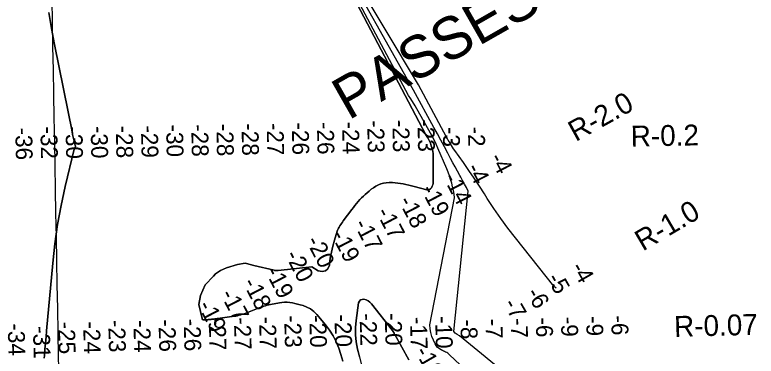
# Model space of a CAD drawing. Extents: x 3925854 to 3964121, y 224593 to 250589.
# Drawn here: x 3945668 to 3948617, y 243287 to 244643 of the extents above; entities that cross this region are included whole.
import ezdxf

# ---------------------------------------------------------------- set-up
doc = ezdxf.new("R2010")
doc.units = 0
for name, color, linetype in [('V-GRID-MAJR', 7, 'Continuous'), ('V-RIVR-IDEN', 7, 'Continuous'), ('V-RIVR-RANG', 7, 'Continuous'), ('V-RIVR-RANG-IDEN', 7, 'Continuous'), ('V-TOPO-DPTH', 7, 'Continuous'), ('V-TOPO-MINR', 7, 'Continuous')]:
    doc.layers.add(name, color=color, linetype=linetype)

msp = doc.modelspace()

# ---------------------------------------------------------------- linework, layer by layer
at = {"layer": 'V-GRID-MAJR'}
msp.add_spline([(3946078.266, 230317.988), (3945968.142, 236374.431), (3945857.954, 242434.345), (3945747.767, 248494.247), (3945747.704, 248497.728)], degree=3, dxfattribs=at)
at = {"layer": 'V-TOPO-DPTH'}
for points in [[(3946906.337, 244921.389), (3947303.285, 244166.807)], [(3947303.285, 244166.807), (3946906.337, 244921.389)], [(3947254.137, 244344.029), (3946945.176, 244892.828)], [(3945803.981, 244652.113), (3945814.513, 244588.567), (3945826.283, 244525.207), (3945897.123, 244172.582), (3945898.262, 244167.202), (3945899.474, 244161.839), (3945900.797, 244156.502), (3945902.194, 244151.183), (3945903.589, 244145.863), (3945904.908, 244140.525), (3945906.115, 244135.161), (3945907.246, 244129.779), (3945909.06, 244120.671), (3945909.178, 244119.033), (3945909.043, 244117.448), (3945907.763, 244114.49), (3945905.415, 244111.107), (3945904.972, 244110.198), (3945904.876, 244109.873), (3945869.032, 243960.534), (3945852.695, 243885.259), (3945838.57, 243809.62), (3945827.762, 243733.437), (3945819.164, 243656.89), (3945794.898, 243387.97), (3945792.696, 243363.495), (3945790.503, 243339.02), (3945788.323, 243314.544), (3945786.153, 243290.067), (3945785.196, 243279.25)], [(3945785.196, 243279.25), (3945786.153, 243290.067), (3945788.323, 243314.544), (3945790.503, 243339.02), (3945792.696, 243363.495), (3945794.898, 243387.97), (3945819.164, 243656.89), (3945827.762, 243733.437), (3945838.57, 243809.62), (3945852.695, 243885.259), (3945869.032, 243960.534), (3945904.876, 244109.873), (3945904.972, 244110.198), (3945905.415, 244111.107), (3945907.763, 244114.49), (3945909.043, 244117.448), (3945909.178, 244119.033), (3945909.06, 244120.671), (3945907.246, 244129.779), (3945906.115, 244135.161), (3945904.908, 244140.525), (3945903.589, 244145.863), (3945902.194, 244151.183), (3945900.797, 244156.502), (3945899.474, 244161.839), (3945898.262, 244167.202), (3945897.123, 244172.582), (3945826.283, 244525.207), (3945814.513, 244588.567), (3945803.981, 244652.113)], [(3948058.61, 242859.45), (3947437.472, 243367.637), (3947427.5, 243372.268), (3947419.947, 243378.228), (3947414.545, 243385.235), (3947471.437, 243942.435), (3947464.279, 243956.552), (3947456.975, 243970.591), (3947449.453, 243984.514), (3947441.785, 243998.36), (3947438.288, 244004.562), (3947428.842, 244021.494), (3947419.502, 244038.484), (3947410.322, 244055.56), (3947401.247, 244072.695), (3947390.685, 244092.865), (3947377.04, 244118.74), (3947363.293, 244144.56), (3947349.394, 244170.299), (3947335.395, 244195.984), (3947254.137, 244344.029)], [(3947303.285, 244166.807), (3947310.888, 244154.131), (3947313.829, 244148.901), (3947316.567, 244143.574), (3947319.003, 244138.103), (3947321.237, 244132.535), (3947324.747, 244123.022), (3947327.994, 244112.519), (3947330.475, 244101.881), (3947331.808, 244091.038), (3947332.375, 244080.06), (3947332.169, 243979.697), (3947331.661, 243973.529), (3947330.529, 243967.531), (3947328.462, 243961.787), (3947325.772, 243956.213), (3947322.034, 243952.082), (3947317.772, 243949.186), (3947312.726, 243948.142), (3947307.157, 243948.332), (3947256.252, 243960.79), (3947245.539, 243963.387), (3947234.819, 243965.953), (3947224.088, 243968.472), (3947213.35, 243970.96), (3947202.564, 243973.09), (3947191.724, 243974.776), (3947180.8, 243975.797), (3947169.822, 243976.374), (3947156.923, 243976.657), (3947145.867, 243976.103), (3947135.034, 243974.529), (3947124.537, 243971.427), (3947114.263, 243967.306), (3947104.407, 243962.017), (3947094.87, 243956.244), (3947085.81, 243949.747), (3947077.07, 243942.767), (3947062.027, 243929.762), (3947054.607, 243923.045), (3947047.403, 243916.114), (3947040.523, 243908.861), (3947033.859, 243901.393), (3947027.436, 243893.702), (3947021.118, 243885.927), (3947014.958, 243878.027), (3947008.902, 243870.043), (3946974.627, 243823.902), (3946971.167, 243819.194), (3946967.741, 243814.462), (3946964.364, 243809.695), (3946961.019, 243804.904), (3946957.94, 243799.978), (3946955.176, 243794.9), (3946952.883, 243789.591), (3946950.906, 243784.129), (3946939.694, 243748.121), (3946933.078, 243724.446), (3946927.401, 243700.576), (3946923.131, 243676.415), (3946919.801, 243652.06), (3946919.411, 243648.414), (3946912.609, 243634.441), (3946903.387, 243625.282), (3946890.535, 243623.347), (3946875.264, 243626.226), (3946849.107, 243641.65), (3946716.131, 243627.462), (3946712.056, 243626.826), (3946707.932, 243626.751), (3946705.866, 243626.912), (3946701.773, 243627.502), (3946699.746, 243627.931), (3946618.899, 243647.421), (3946613.681, 243648.652), (3946609.956, 243649.504)], [(3946609.956, 243649.504), (3946613.681, 243648.652), (3946618.899, 243647.421), (3946699.746, 243627.931), (3946701.773, 243627.502), (3946705.866, 243626.912), (3946707.932, 243626.751), (3946712.056, 243626.826), (3946716.131, 243627.462), (3946849.107, 243641.65), (3946875.264, 243626.226), (3946890.535, 243623.347), (3946903.387, 243625.282), (3946912.609, 243634.441), (3946919.411, 243648.414), (3946919.801, 243652.06), (3946923.131, 243676.415), (3946927.401, 243700.576), (3946933.078, 243724.446), (3946939.694, 243748.121), (3946950.906, 243784.129), (3946952.883, 243789.591), (3946955.176, 243794.9), (3946957.94, 243799.978), (3946961.019, 243804.904), (3946964.364, 243809.695), (3946967.741, 243814.462), (3946971.167, 243819.194), (3946974.627, 243823.902), (3947008.902, 243870.043), (3947014.958, 243878.027), (3947021.118, 243885.927), (3947027.436, 243893.702), (3947033.859, 243901.393), (3947040.523, 243908.861), (3947047.403, 243916.114), (3947054.607, 243923.045), (3947062.027, 243929.762), (3947077.07, 243942.767), (3947085.81, 243949.747), (3947094.87, 243956.244), (3947104.407, 243962.017), (3947114.263, 243967.306), (3947124.537, 243971.427), (3947135.034, 243974.529), (3947145.867, 243976.103), (3947156.923, 243976.657), (3947169.822, 243976.374), (3947180.8, 243975.797), (3947191.724, 243974.776), (3947202.564, 243973.09), (3947213.35, 243970.96), (3947224.088, 243968.472), (3947234.819, 243965.953), (3947245.539, 243963.387), (3947256.252, 243960.79), (3947307.157, 243948.332), (3947312.726, 243948.142), (3947317.772, 243949.186), (3947322.034, 243952.082), (3947325.772, 243956.213), (3947328.462, 243961.787), (3947330.529, 243967.531), (3947331.661, 243973.529), (3947332.169, 243979.697), (3947332.375, 244080.06), (3947331.808, 244091.038), (3947330.475, 244101.881), (3947327.994, 244112.519), (3947324.747, 244123.022), (3947321.237, 244132.535), (3947319.003, 244138.103), (3947316.567, 244143.574), (3947313.829, 244148.901), (3947310.888, 244154.131), (3947303.285, 244166.807)], [(3946609.956, 243649.504), (3946584.758, 243655.997), (3946554.59, 243651.469), (3946510.848, 243637.887), (3946486.714, 243627.324), (3946467.105, 243613.742), (3946458.055, 243604.687), (3946424.871, 243569.977), (3946406.771, 243527.722), (3946400.737, 243491.503), (3946412.838, 243436.98)], [(3946412.838, 243436.98), (3946400.737, 243491.503), (3946406.771, 243527.722), (3946424.871, 243569.977), (3946458.055, 243604.687), (3946467.105, 243613.742), (3946486.714, 243627.324), (3946510.848, 243637.887), (3946554.59, 243651.469), (3946584.758, 243655.997), (3946609.956, 243649.504)], [(3947039.946, 243281.69), (3947031.439, 243315.151), (3947026.025, 243343.443), (3947022.875, 243371.852), (3947023.123, 243400.433), (3947025.636, 243429.129), (3947035.858, 243498.063), (3947038.868, 243504.91), (3947043.149, 243509.979), (3947049.334, 243512.378), (3947056.788, 243512.998), (3947065.346, 243510.397), (3947073.247, 243506.715), (3947080.163, 243501.408), (3947086.422, 243495.019), (3947170.004, 243388.255), (3947172.911, 243384.271), (3947174.253, 243382.203), (3947176.628, 243378.234), (3947177.326, 243377.031), (3947178.706, 243374.615), (3947179.388, 243373.403), (3947235.637, 243272.771)], [(3947235.637, 243272.771), (3947179.388, 243373.403), (3947178.706, 243374.615), (3947177.326, 243377.031), (3947176.628, 243378.234), (3947174.253, 243382.203), (3947172.911, 243384.271), (3947170.004, 243388.255), (3947086.422, 243495.019), (3947080.163, 243501.408), (3947073.247, 243506.715), (3947065.346, 243510.397), (3947056.788, 243512.998), (3947049.334, 243512.378), (3947043.149, 243509.979), (3947038.868, 243504.91), (3947035.858, 243498.063), (3947025.636, 243429.129), (3947023.123, 243400.433), (3947022.875, 243371.852), (3947026.025, 243343.443), (3947031.439, 243315.151), (3947059.49, 243204.814)], [(3946412.838, 243436.98), (3946412.926, 243435.615), (3946413.689, 243433.617), (3946417.639, 243431.391), (3946420.766, 243431.202), (3946423.892, 243431.124), (3946427.018, 243431.21), (3946430.144, 243431.406), (3946434.038, 243431.754), (3946437.894, 243432.097), (3946441.749, 243432.438), (3946445.605, 243432.777), (3946449.461, 243433.115), (3946450.729, 243433.226), (3946453.949, 243433.528), (3946457.165, 243433.859), (3946460.377, 243434.232), (3946463.586, 243434.633), (3946466.792, 243435.059), (3946469.998, 243435.489), (3946473.202, 243435.925), (3946476.406, 243436.366), (3946540.747, 243445.277), (3946547.533, 243446.372), (3946554.276, 243447.667), (3946560.954, 243449.262), (3946567.589, 243451.057), (3946574.161, 243453.093), (3946580.691, 243455.249), (3946587.159, 243457.585), (3946593.586, 243460.04), (3946634.045, 243476.146), (3946640.288, 243478.564), (3946646.559, 243480.904), (3946652.872, 243483.125), (3946659.215, 243485.269), (3946665.608, 243487.238), (3946672.042, 243489.055), (3946678.537, 243490.642), (3946685.071, 243492.076), (3946720.427, 243499.18), (3946730.765, 243500.693), (3946741.12, 243501.477), (3946751.499, 243501.166), (3946761.896, 243500.126), (3946772.264, 243498.336), (3946782.577, 243496.294), (3946792.809, 243493.875), (3946802.985, 243491.204), (3946815.058, 243487.798), (3946830.37, 243481.914), (3946844.621, 243474.395), (3946857.279, 243464.426), (3946868.874, 243452.822), (3946903.543, 243411.084), (3946919.586, 243389.564), (3946934.015, 243367.122), (3946946.023, 243343.297), (3946956.416, 243318.549), (3946964.887, 243292.911), (3946972.456, 243267.035)], [(3946972.456, 243267.035), (3946964.887, 243292.911), (3946956.416, 243318.549), (3946946.023, 243343.297), (3946934.015, 243367.122), (3946919.586, 243389.564), (3946903.543, 243411.084), (3946868.874, 243452.822), (3946857.279, 243464.426), (3946844.621, 243474.395), (3946830.37, 243481.914), (3946815.058, 243487.798), (3946802.985, 243491.204), (3946792.809, 243493.875), (3946782.577, 243496.294), (3946772.264, 243498.336), (3946761.896, 243500.126), (3946751.499, 243501.166), (3946741.12, 243501.477), (3946730.765, 243500.693), (3946720.427, 243499.18), (3946685.071, 243492.076), (3946678.537, 243490.642), (3946672.042, 243489.055), (3946665.608, 243487.238), (3946659.215, 243485.269), (3946652.872, 243483.125), (3946646.559, 243480.904), (3946640.288, 243478.564), (3946634.045, 243476.146), (3946593.586, 243460.04), (3946587.159, 243457.585), (3946580.691, 243455.249), (3946574.161, 243453.093), (3946567.589, 243451.057), (3946560.954, 243449.262), (3946554.276, 243447.667), (3946547.533, 243446.372), (3946540.747, 243445.277), (3946476.406, 243436.366), (3946473.202, 243435.925), (3946469.998, 243435.489), (3946466.792, 243435.059), (3946463.586, 243434.633), (3946460.377, 243434.232), (3946457.165, 243433.859), (3946453.949, 243433.528), (3946450.729, 243433.226), (3946449.461, 243433.115), (3946445.605, 243432.777), (3946441.749, 243432.438), (3946437.894, 243432.097), (3946434.038, 243431.754), (3946430.144, 243431.406), (3946427.018, 243431.21), (3946423.892, 243431.124), (3946420.766, 243431.202), (3946417.639, 243431.391), (3946413.689, 243433.617), (3946412.926, 243435.615), (3946412.838, 243436.98)]]:
    msp.add_lwpolyline(points, dxfattribs=at)
at = {"layer": 'V-TOPO-MINR'}
for points in [[(3947303.285, 244166.807), (3946906.337, 244921.389)], [(3947233.922, 244322.235), (3946920.612, 244910.457)], [(3947254.137, 244344.029), (3946945.176, 244892.828)], [(3947273.479, 244364.882), (3947004.267, 244815.276)], [(3945785.196, 243279.25), (3945786.153, 243290.067), (3945788.323, 243314.544), (3945790.503, 243339.02), (3945792.696, 243363.495), (3945794.898, 243387.97), (3945819.164, 243656.89), (3945827.762, 243733.437), (3945838.57, 243809.62), (3945852.695, 243885.259), (3945869.032, 243960.534), (3945904.876, 244109.873), (3945904.972, 244110.198), (3945905.415, 244111.107), (3945907.763, 244114.49), (3945909.043, 244117.448), (3945909.178, 244119.033), (3945909.06, 244120.671), (3945907.246, 244129.779), (3945906.115, 244135.161), (3945904.908, 244140.525), (3945903.589, 244145.863), (3945902.194, 244151.183), (3945900.797, 244156.502), (3945899.474, 244161.839), (3945898.262, 244167.202), (3945897.123, 244172.582), (3945826.283, 244525.207), (3945814.513, 244588.567), (3945803.981, 244652.113)], [(3947820.984, 243557.564), (3947819.901, 243558.046), (3947815.898, 243561.036), (3947812.27, 243564.665), (3947659.012, 243757.472), (3947629.738, 243795.502), (3947601.275, 243834.11), (3947574.028, 243873.585), (3947547.592, 243913.639), (3947536.396, 243931.191), (3947515.932, 243962.746), (3947495.157, 243994.09), (3947473.912, 244025.119), (3947452.355, 244055.937), (3947418.235, 244103.944), (3947413.581, 244110.651), (3947409.029, 244117.426), (3947404.631, 244124.302), (3947400.336, 244131.245), (3947398.682, 244133.986), (3947395.332, 244139.632), (3947392.037, 244145.31), (3947388.824, 244151.035), (3947385.667, 244156.792), (3947273.479, 244364.882)], [(3948058.61, 242859.45), (3947437.472, 243367.637), (3947427.5, 243372.268), (3947419.947, 243378.228), (3947414.545, 243385.235), (3947471.437, 243942.435), (3947464.279, 243956.552), (3947456.975, 243970.591), (3947449.453, 243984.514), (3947441.785, 243998.36), (3947438.288, 244004.562), (3947428.842, 244021.494), (3947419.502, 244038.484), (3947410.322, 244055.56), (3947401.247, 244072.695), (3947390.685, 244092.865), (3947377.04, 244118.74), (3947363.293, 244144.56), (3947349.394, 244170.299), (3947335.395, 244195.984), (3947254.137, 244344.029)], [(3947940.244, 242783.245), (3947397.315, 243292.731), (3947393.795, 243295.804), (3947390.077, 243298.576), (3947386.063, 243300.899), (3947381.85, 243302.921), (3947377.521, 243304.786), (3947373.239, 243306.75), (3947369.029, 243308.864), (3947364.867, 243311.077), (3947359.619, 243313.986), (3947353.444, 243318.255), (3947347.972, 243323.169), (3947343.554, 243329.048), (3947339.838, 243335.571), (3947333.14, 243350.608), (3947327.536, 243365.386), (3947323.077, 243380.434), (3947320.337, 243395.888), (3947318.742, 243411.612), (3947416.892, 243915.749), (3947415.152, 243930.68), (3947412.842, 243945.506), (3947409.678, 243960.173), (3947405.944, 243974.734), (3947401.526, 243989.126), (3947396.771, 244003.399), (3947391.51, 244017.493), (3947385.911, 244031.468), (3947351.344, 244113.489), (3947344.612, 244128.729), (3947337.538, 244143.801), (3947329.953, 244158.623), (3947322.026, 244173.276), (3947261.031, 244281.561), (3947243.808, 244308.754), (3947233.922, 244322.235)], [(3946609.956, 243649.504), (3946613.681, 243648.652), (3946618.899, 243647.421), (3946699.746, 243627.931), (3946701.773, 243627.502), (3946705.866, 243626.912), (3946707.932, 243626.751), (3946712.056, 243626.826), (3946716.131, 243627.462), (3946849.107, 243641.65), (3946875.264, 243626.226), (3946890.535, 243623.347), (3946903.387, 243625.282), (3946912.609, 243634.441), (3946919.411, 243648.414), (3946919.801, 243652.06), (3946923.131, 243676.415), (3946927.401, 243700.576), (3946933.078, 243724.446), (3946939.694, 243748.121), (3946950.906, 243784.129), (3946952.883, 243789.591), (3946955.176, 243794.9), (3946957.94, 243799.978), (3946961.019, 243804.904), (3946964.364, 243809.695), (3946967.741, 243814.462), (3946971.167, 243819.194), (3946974.627, 243823.902), (3947008.902, 243870.043), (3947014.958, 243878.027), (3947021.118, 243885.927), (3947027.436, 243893.702), (3947033.859, 243901.393), (3947040.523, 243908.861), (3947047.403, 243916.114), (3947054.607, 243923.045), (3947062.027, 243929.762), (3947077.07, 243942.767), (3947085.81, 243949.747), (3947094.87, 243956.244), (3947104.407, 243962.017), (3947114.263, 243967.306), (3947124.537, 243971.427), (3947135.034, 243974.529), (3947145.867, 243976.103), (3947156.923, 243976.657), (3947169.822, 243976.374), (3947180.8, 243975.797), (3947191.724, 243974.776), (3947202.564, 243973.09), (3947213.35, 243970.96), (3947224.088, 243968.472), (3947234.819, 243965.953), (3947245.539, 243963.387), (3947256.252, 243960.79), (3947307.157, 243948.332), (3947312.726, 243948.142), (3947317.772, 243949.186), (3947322.034, 243952.082), (3947325.772, 243956.213), (3947328.462, 243961.787), (3947330.529, 243967.531), (3947331.661, 243973.529), (3947332.169, 243979.697), (3947332.375, 244080.06), (3947331.808, 244091.038), (3947330.475, 244101.881), (3947327.994, 244112.519), (3947324.747, 244123.022), (3947321.237, 244132.535), (3947319.003, 244138.103), (3947316.567, 244143.574), (3947313.829, 244148.901), (3947310.888, 244154.131), (3947303.285, 244166.807)], [(3946412.838, 243436.98), (3946400.737, 243491.503), (3946406.771, 243527.722), (3946424.871, 243569.977), (3946458.055, 243604.687), (3946467.105, 243613.742), (3946486.714, 243627.324), (3946510.848, 243637.887), (3946554.59, 243651.469), (3946584.758, 243655.997), (3946609.956, 243649.504)], [(3947235.637, 243272.771), (3947179.388, 243373.403), (3947178.706, 243374.615), (3947177.326, 243377.031), (3947176.628, 243378.234), (3947174.253, 243382.203), (3947172.911, 243384.271), (3947170.004, 243388.255), (3947086.422, 243495.019), (3947080.163, 243501.408), (3947073.247, 243506.715), (3947065.346, 243510.397), (3947056.788, 243512.998), (3947049.334, 243512.378), (3947043.149, 243509.979), (3947038.868, 243504.91), (3947035.858, 243498.063), (3947025.636, 243429.129), (3947023.123, 243400.433), (3947022.875, 243371.852), (3947026.025, 243343.443), (3947031.439, 243315.151), (3947059.49, 243204.814)], [(3946972.456, 243267.035), (3946964.887, 243292.911), (3946956.416, 243318.549), (3946946.023, 243343.297), (3946934.015, 243367.122), (3946919.586, 243389.564), (3946903.543, 243411.084), (3946868.874, 243452.822), (3946857.279, 243464.426), (3946844.621, 243474.395), (3946830.37, 243481.914), (3946815.058, 243487.798), (3946802.985, 243491.204), (3946792.809, 243493.875), (3946782.577, 243496.294), (3946772.264, 243498.336), (3946761.896, 243500.126), (3946751.499, 243501.166), (3946741.12, 243501.477), (3946730.765, 243500.693), (3946720.427, 243499.18), (3946685.071, 243492.076), (3946678.537, 243490.642), (3946672.042, 243489.055), (3946665.608, 243487.238), (3946659.215, 243485.269), (3946652.872, 243483.125), (3946646.559, 243480.904), (3946640.288, 243478.564), (3946634.045, 243476.146), (3946593.586, 243460.04), (3946587.159, 243457.585), (3946580.691, 243455.249), (3946574.161, 243453.093), (3946567.589, 243451.057), (3946560.954, 243449.262), (3946554.276, 243447.667), (3946547.533, 243446.372), (3946540.747, 243445.277), (3946476.406, 243436.366), (3946473.202, 243435.925), (3946469.998, 243435.489), (3946466.792, 243435.059), (3946463.586, 243434.633), (3946460.377, 243434.232), (3946457.165, 243433.859), (3946453.949, 243433.528), (3946450.729, 243433.226), (3946449.461, 243433.115), (3946445.605, 243432.777), (3946441.749, 243432.438), (3946437.894, 243432.097), (3946434.038, 243431.754), (3946430.144, 243431.406), (3946427.018, 243431.21), (3946423.892, 243431.124), (3946420.766, 243431.202), (3946417.639, 243431.391), (3946413.689, 243433.617), (3946412.926, 243435.615), (3946412.838, 243436.98)]]:
    msp.add_lwpolyline(points, dxfattribs=at)

# ---------------------------------------------------------------- texts
at = {"layer": 'V-RIVR-IDEN'}
msp.add_text('PASSES', height=166.9997, rotation=29.692314, dxfattribs=at).set_placement((3946995.141, 244222.363))
at = {"layer": 'V-RIVR-RANG'}
for s, rotation, p in [('-23', 271.221083, (3947069.784, 244223.764)), ('-23', 271.221083, (3947069.784, 244223.764)), ('-23', 271.221083, (3947169.766, 244225.648)), ('-23', 271.221083, (3947169.766, 244225.648)), ('-23', 271.221083, (3947269.748, 244227.532)), ('-23', 271.221083, (3947269.748, 244227.532)), ('-36', 271.221083, (3945670.088, 244194.751)), ('-32', 271.221083, (3945770.015, 244199.272)), ('-30', 271.221083, (3945870.037, 244199.31)), ('-30', 271.221083, (3945970.019, 244201.194)), ('-28', 271.221083, (3946070.017, 244202.287)), ('-29', 271.221083, (3946170.017, 244203.38)), ('-30', 271.221083, (3946269.966, 244206.846)), ('-28', 271.221083, (3946369.964, 244207.939)), ('-28', 271.221083, (3946469.946, 244209.823)), ('-28', 271.221083, (3946569.929, 244211.707)), ('-27', 271.221083, (3946669.917, 244213.339)), ('-26', 271.221083, (3946769.905, 244214.947)), ('-26', 271.221083, (3946869.887, 244216.831)), ('-24', 271.221083, (3946969.875, 244218.452)), ('-24', 271.221083, (3946969.875, 244218.452)), ('-3', 270.938326, (3947370.673, 244197.412)), ('-3', 270.938326, (3947370.673, 244197.412)), ('-2', 270.938326, (3947470.664, 244198.769)), ('-2', 270.938326, (3947470.664, 244198.769)), ('-4', 297.378056, (3947554.63, 244074.962)), ('-4', 297.378056, (3947463.1, 244034.802)), ('-14', 297.378056, (3947371.055, 243995.898)), ('-19', 297.378056, (3947281.895, 243949.578)), ('-18', 297.378056, (3947192.911, 243903.57)), ('-17', 297.378056, (3947103.967, 243858.737)), ('-17', 297.378056, (3947015.007, 243812.347)), ('-19', 297.378056, (3946925.515, 243767.828)), ('-20', 297.378056, (3946824.916, 243745.136)), ('-20', 297.378056, (3946741.356, 243688.886)), ('-19', 297.378056, (3946662.125, 243624.038)), ('-4', 299.92525, (3947877.72, 243639.11)), ('-5', 299.92525, (3947782.049, 243595.87)), ('-18', 297.378056, (3946573.311, 243578.65)), ('-17', 297.378056, (3946484.307, 243533.007)), ('-6', 299.92525, (3947700.339, 243537.588)), ('-19', 297.378056, (3946394.685, 243488.638)), ('-7', 299.92525, (3947609.441, 243494.607)), ('-22', 271.66075, (3947039.356, 243456.237)), ('-22', 271.66075, (3947039.356, 243456.237)), ('-20', 271.66075, (3947139.375, 243457.044)), ('-20', 271.66075, (3947139.375, 243457.044)), ('-25', 271.66075, (3945839.809, 243423.37)), ('-24', 271.66075, (3945939.827, 243424.175)), ('-23', 271.66075, (3946039.693, 243430.254)), ('-24', 271.66075, (3946139.757, 243429.477)), ('-26', 271.66075, (3946239.715, 243432.392)), ('-26', 271.66075, (3946239.715, 243432.392)), ('-26', 271.66075, (3946339.68, 243435.043)), ('-26', 271.66075, (3946339.68, 243435.043)), ('-27', 271.66075, (3946439.636, 243437.969)), ('-27', 271.66075, (3946439.636, 243437.969)), ('-27', 271.66075, (3946539.601, 243440.621)), ('-27', 271.66075, (3946539.601, 243440.621)), ('-27', 271.66075, (3946639.566, 243443.272)), ('-27', 271.66075, (3946639.566, 243443.272)), ('-23', 271.66075, (3946739.447, 243448.812)), ('-23', 271.66075, (3946739.447, 243448.812)), ('-20', 271.66075, (3946839.481, 243449.09)), ('-20', 271.66075, (3946839.481, 243449.09)), ('-20', 271.66075, (3946939.446, 243451.741)), ('-20', 271.66075, (3946939.446, 243451.741)), ('-17', 271.66075, (3947239.844, 243442.304)), ('-17', 271.66075, (3947239.844, 243442.304)), ('-10', 271.66075, (3947339.794, 243445.471)), ('-10', 271.66075, (3947339.794, 243445.471)), ('-8', 271.66075, (3947440.21, 243432.566)), ('-8', 271.66075, (3947440.21, 243432.566)), ('-7', 271.66075, (3947540.183, 243434.965)), ('-7', 271.66075, (3947540.183, 243434.965)), ('-7', 271.66075, (3947640.148, 243437.616)), ('-7', 271.66075, (3947640.148, 243437.616)), ('-6', 271.66075, (3947740.12, 243439.992)), ('-6', 271.66075, (3947740.12, 243439.992)), ('-9', 271.378326, (3947840.33, 243442.551)), ('-9', 271.378326, (3947840.33, 243442.551)), ('-9', 271.378326, (3947940.295, 243445.202)), ('-9', 271.378326, (3947940.295, 243445.202)), ('-6', 271.378326, (3948040.253, 243448.117)), ('-6', 271.378326, (3948040.253, 243448.117)), ('-34', 271.66075, (3945639.918, 243416.748)), ('-31', 271.66075, (3945740.28, 243405.689)), ('-19', 299.92525, (3947257.608, 243304.429))]:
    msp.add_text(s, height=67, rotation=rotation, dxfattribs=at).set_placement(p)
at = {"layer": 'V-RIVR-RANG-IDEN'}
for s, rotation, p in [('R-2.0', 28.918346, (3947899.084, 244137.488)), ('R-0.2', 1.079553, (3948118.589, 244119.457)), ('R-1.0', 30.388778, (3948166.012, 243702.343)), ('R-0.07', 1.519236, (3948291.352, 243363.124))]:
    msp.add_text(s, height=83, rotation=rotation, dxfattribs=at).set_placement(p)

doc.saveas('drawing.dxf')
